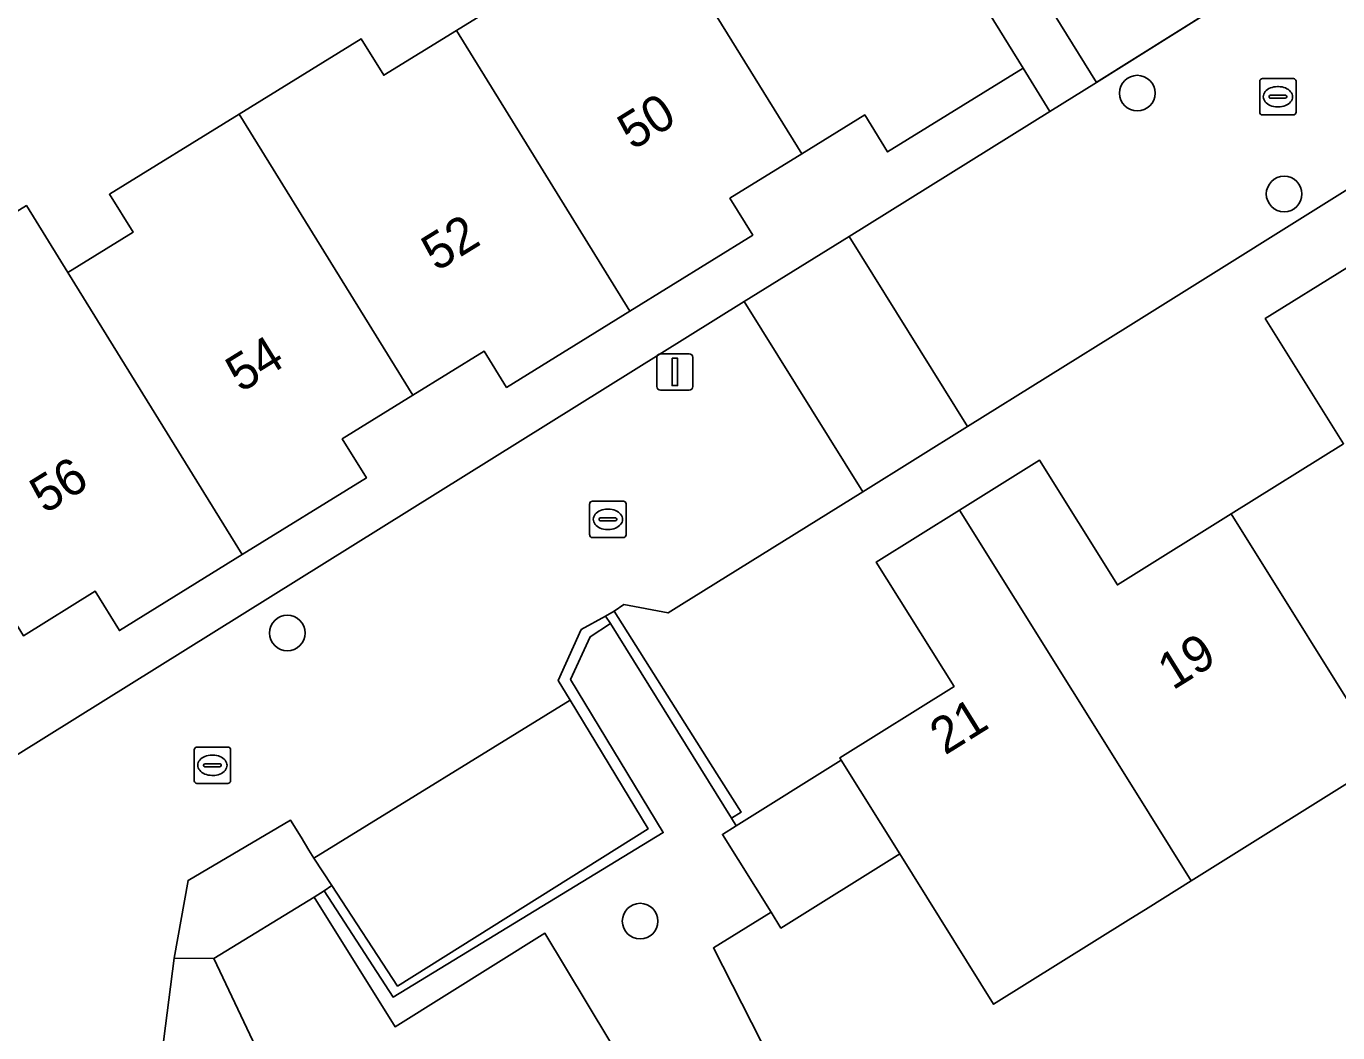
# Model space of a CAD drawing. Extents: x 158455 to 159797, y 387218 to 388672.
# Drawn here: x 158969.74 to 159005.76, y 388059.88 to 388087.54 of the extents above; entities that cross this region are included whole.
import ezdxf

# ---------------------------------------------------------------- set-up
doc = ezdxf.new("R2010")
doc.units = 0
for name, color, linetype in [('IMGEO_Boom', 7, 'Continuous'), ('IMGEO_Erf', 7, 'Continuous'), ('IMGEO_Grasland_overig', 7, 'Continuous'), ('IMGEO_Groenvoorziening', 7, 'Continuous'), ('IMGEO_Haag', 7, 'Continuous'), ('IMGEO_Kolk', 7, 'Continuous'), ('IMGEO_Lichtmast', 7, 'Continuous'), ('IMGEO_Muur', 7, 'Continuous'), ('IMGEO_Pand', 7, 'Continuous'), ('IMGEO_Pand_nummerreeks', 7, 'Continuous'), ('IMGEO_Parkeervlak_open', 7, 'Continuous'), ('IMGEO_Rijbaan_lokaal_open', 7, 'Continuous'), ('IMGEO_Voetpad_open', 7, 'Continuous')]:
    doc.layers.add(name, color=color, linetype=linetype)

msp = doc.modelspace()

# ---------------------------------------------------------------- linework, layer by layer
at = {"layer": 'IMGEO_Boom'}
for centre in [(159000.252, 388085.702), (159004.285, 388082.931), (158976.908, 388070.864), (158986.597, 388062.947)]:
    msp.add_circle(centre, 0.489, dxfattribs=at)
at = {"layer": 'IMGEO_Erf'}
msp.add_lwpolyline([(159021.329, 388099.933), (159008.014, 388121.19), (159005.821, 388124.69), (159000, 388119.706), (158985.724, 388107.612), (158999.129, 388085.995), (159009.653, 388092.602)], close=True, dxfattribs=at)
for points in [[(159021.108, 388092.501), (159000, 388079.288), (158995.59, 388076.541), (158992.712, 388074.749), (158987.729, 388071.645), (158987.366, 388071.419), (158986.148, 388071.649), (158985.888, 388071.466), (158988.534, 388067.266), (158989.371, 388065.939), (158989.108, 388065.779), (158989.239, 388065.569), (158992.119, 388067.368), (158992.078, 388067.434), (158995.219, 388069.395), (158993.084, 388072.813), (158995.372, 388074.241), (158997.569, 388075.613), (158999.709, 388072.186), (159000, 388072.368), (159002.834, 388074.138), (159005.918, 388076.064), (159003.769, 388079.504), (159006.011, 388080.904)], [(158968.474, 388081.831), (158969.741, 388082.613), (158970.879, 388080.772), (158972.668, 388081.878), (158972.021, 388082.923), (158975.581, 388085.124), (158978.934, 388087.198), (158979.556, 388086.192), (158981.551, 388087.425), (158983.131, 388088.402)], [(158964.906, 388064.672), (158989.459, 388079.973), (158992.337, 388081.766), (158997.851, 388085.2), (158997.116, 388086.389), (158993.394, 388084.087), (158992.766, 388085.103), (158991.038, 388084.035), (158989.064, 388082.814), (158989.692, 388081.799), (158986.317, 388079.712), (158982.929, 388077.616), (158982.315, 388078.609), (158980.356, 388077.398), (158978.416, 388076.198), (158979.079, 388075.127), (158975.67, 388073.019), (158972.297, 388070.933), (158971.63, 388072.011), (158969.656, 388070.79)], [(159007.053, 388067.381), (159001.731, 388064.053), (159000.547, 388063.313), (159000, 388062.972), (158996.306, 388060.664), (158993.727, 388064.793), (158990.466, 388062.757), (158990.192, 388063.195), (158988.612, 388062.209), (158991.214, 388057.097)]]:
    msp.add_lwpolyline(points, dxfattribs=at)
at = {"layer": 'IMGEO_Grasland_overig'}
msp.add_lwpolyline([(158985.888, 388071.466), (158985.649, 388071.329), (158985.78, 388071.123), (158989.108, 388065.779), (158989.371, 388065.939), (158988.534, 388067.266)], close=True, dxfattribs=at)
at = {"layer": 'IMGEO_Groenvoorziening'}
for points in [[(158987.231, 388065.381), (158984.686, 388069.584), (158985.228, 388070.764), (158985.78, 388071.123), (158985.649, 388071.329), (158985.645, 388071.327), (158984.982, 388070.96), (158984.346, 388069.56), (158984.671, 388069.023), (158986.815, 388065.482), (158979.934, 388061.161), (158978.13, 388063.926), (158977.922, 388063.78), (158979.811, 388060.859)], [(158988.612, 388062.209), (158990.192, 388063.195), (158988.858, 388065.331), (158989.239, 388065.569), (158989.108, 388065.779), (158985.78, 388071.123), (158985.228, 388070.764), (158984.686, 388069.584), (158987.231, 388065.381), (158979.811, 388060.859), (158977.922, 388063.78), (158977.64, 388063.606), (158979.867, 388060.042), (158983.98, 388062.613), (158988.087, 388055.782), (158984.637, 388051.319), (158983.065, 388049.285), (158983.26, 388048.713), (158989.137, 388050.409), (158989.402, 388049.489), (158992.659, 388050.428), (158993.188, 388050.58), (158991.214, 388057.097)], [(158977.922, 388063.78), (158978.13, 388063.926), (158977.638, 388064.68), (158977.495, 388064.898), (158977.283, 388065.251), (158976.992, 388065.722), (158974.179, 388064.065), (158973.802, 388061.927), (158974.889, 388061.917), (158977.64, 388063.606)]]:
    msp.add_lwpolyline(points, close=True, dxfattribs=at)
at = {"layer": 'IMGEO_Haag'}
for points in [[(158984.686, 388069.584), (158985.228, 388070.764), (158985.78, 388071.123), (158985.649, 388071.329), (158985.645, 388071.327), (158984.982, 388070.96), (158984.346, 388069.56), (158984.671, 388069.023), (158986.815, 388065.482), (158979.934, 388061.161), (158978.13, 388063.926), (158977.922, 388063.78), (158979.811, 388060.859), (158987.231, 388065.381)], [(158985.888, 388071.466), (158985.649, 388071.329), (158985.78, 388071.123), (158989.108, 388065.779), (158989.371, 388065.939), (158988.534, 388067.266)]]:
    msp.add_lwpolyline(points, close=True, dxfattribs=at)
at = {"layer": 'IMGEO_Kolk'}
for p, q in [((159003.614, 388085.176), (159003.614, 388086.028)), ((159003.689, 388086.102), (159004.541, 388086.102)), ((159004.615, 388086.028), (159004.615, 388085.176)), ((159003.873, 388085.596), (159003.873, 388085.608)), ((159003.916, 388085.645), (159004.314, 388085.645)), ((159004.102, 388085.882), (159004.127, 388085.882)), ((159004.357, 388085.608), (159004.357, 388085.596)), ((159004.311, 388085.559), (159003.913, 388085.559)), ((159004.125, 388085.322), (159004.1, 388085.322)), ((159004.541, 388085.102), (159003.689, 388085.102)), ((158985.286, 388074.488), (158986.138, 388074.488)), ((158985.211, 388073.562), (158985.211, 388074.414)), ((158985.699, 388074.268), (158985.724, 388074.268)), ((158986.212, 388074.414), (158986.212, 388073.562)), ((158985.47, 388073.982), (158985.47, 388073.994)), ((158985.908, 388073.945), (158985.51, 388073.945)), ((158985.513, 388074.031), (158985.911, 388074.031)), ((158985.954, 388073.994), (158985.954, 388073.982)), ((158986.138, 388073.488), (158985.286, 388073.488)), ((158985.722, 388073.708), (158985.697, 388073.708)), ((158974.349, 388066.804), (158974.349, 388067.656)), ((158974.424, 388067.73), (158975.276, 388067.73)), ((158975.35, 388067.656), (158975.35, 388066.804)), ((158974.608, 388067.224), (158974.608, 388067.236)), ((158974.651, 388067.273), (158975.049, 388067.273)), ((158974.837, 388067.51), (158974.862, 388067.51)), ((158975.092, 388067.236), (158975.092, 388067.224)), ((158975.046, 388067.187), (158974.648, 388067.187)), ((158974.86, 388066.95), (158974.835, 388066.95)), ((158975.276, 388066.73), (158974.424, 388066.73))]:
    msp.add_line(p, q, dxfattribs=at)
for points in [[(159003.614, 388085.176), (159003.614, 388086.028)], [(159003.689, 388086.102), (159004.541, 388086.102)], [(159004.615, 388086.028), (159004.615, 388085.176)], [(159004.541, 388085.102), (159003.689, 388085.102)], [(158985.286, 388074.488), (158986.138, 388074.488)], [(158985.211, 388073.562), (158985.211, 388074.414)], [(158986.212, 388074.414), (158986.212, 388073.562)], [(158986.138, 388073.488), (158985.286, 388073.488)], [(158974.349, 388066.804), (158974.349, 388067.656)], [(158974.424, 388067.73), (158975.276, 388067.73)], [(158975.35, 388067.656), (158975.35, 388066.804)], [(158975.276, 388066.73), (158974.424, 388066.73)]]:
    msp.add_lwpolyline(points, dxfattribs=at)
for centre, radius, start, end in [((159003.691, 388086.026), 0.0765, 91.552, 178.448), ((159003.691, 388086.026), 0.0765, 91.552, 178.448), ((159004.539, 388086.026), 0.0765, 1.552, 88.448), ((159004.539, 388086.026), 0.0765, 1.552, 88.448), ((159003.913, 388085.605), 0.0403, 85.8775, 175.7526), ((159004.318, 388085.607), 0.0386, 1.7309, 96.639), ((159003.91, 388085.595), 0.0366, 178.938, 274.7102), ((159004.314, 388085.602), 0.043, 264.8664, 352.4533), ((159003.691, 388085.178), 0.0765, 181.552, 268.448), ((159003.691, 388085.178), 0.0765, 181.552, 268.448), ((159004.539, 388085.178), 0.0765, 271.552, 358.448), ((159004.539, 388085.178), 0.0765, 271.552, 358.448), ((158985.288, 388074.412), 0.0765, 91.552, 178.448), ((158985.288, 388074.412), 0.0765, 91.552, 178.448), ((158986.136, 388074.412), 0.0765, 1.552, 88.448), ((158986.136, 388074.412), 0.0765, 1.552, 88.448), ((158985.51, 388073.991), 0.0403, 85.8775, 175.7526), ((158985.507, 388073.981), 0.0366, 178.938, 274.7102), ((158985.911, 388073.988), 0.043, 264.8664, 352.4533), ((158985.915, 388073.993), 0.0386, 1.7309, 96.639), ((158985.288, 388073.564), 0.0765, 181.552, 268.448), ((158985.288, 388073.564), 0.0765, 181.552, 268.448), ((158986.136, 388073.564), 0.0765, 271.552, 358.448), ((158986.136, 388073.564), 0.0765, 271.552, 358.448), ((158974.426, 388067.654), 0.0765, 91.552, 178.448), ((158974.426, 388067.654), 0.0765, 91.552, 178.448), ((158975.274, 388067.654), 0.0765, 1.552, 88.448), ((158975.274, 388067.654), 0.0765, 1.552, 88.448), ((158974.648, 388067.233), 0.0403, 85.8775, 175.7526), ((158975.053, 388067.235), 0.0386, 1.7309, 96.639), ((158974.645, 388067.223), 0.0366, 178.938, 274.7102), ((158975.049, 388067.23), 0.043, 264.8664, 352.4533), ((158974.426, 388066.806), 0.0765, 181.552, 268.448), ((158974.426, 388066.806), 0.0765, 181.552, 268.448), ((158975.274, 388066.806), 0.0765, 271.552, 358.448), ((158975.274, 388066.806), 0.0765, 271.552, 358.448)]:
    msp.add_arc(centre, radius, start, end, dxfattribs=at)
for centre, major_axis, ratio, start_param, end_param in [((159004.101, 388085.602), (-0.387, 0.002), 0.722429, 4.712389, 7.853982), ((159004.126, 388085.602), (-0.39, 0.002), 0.717154, 1.570796, 4.712389), ((158985.698, 388073.988), (-0.387, 0.002), 0.722429, 4.712389, 7.853982), ((158985.723, 388073.988), (-0.39, 0.002), 0.717154, 1.570796, 4.712389), ((158974.836, 388067.23), (-0.387, 0.002), 0.722429, 4.712389, 7.853982), ((158974.861, 388067.23), (-0.39, 0.002), 0.717154, 1.570796, 4.712389)]:
    msp.add_ellipse(centre, major_axis=major_axis, ratio=ratio, start_param=start_param, end_param=end_param, dxfattribs=at)
at = {"layer": 'IMGEO_Lichtmast'}
for p, q in [((158987.055, 388077.64), (158987.055, 388078.44)), ((158987.055, 388078.44), (158987.055, 388077.64)), ((158987.155, 388078.54), (158987.945, 388078.54)), ((158987.945, 388078.54), (158987.155, 388078.54)), ((158988.045, 388078.44), (158988.045, 388077.64)), ((158988.045, 388077.64), (158988.045, 388078.44)), ((158987.945, 388077.54), (158987.155, 388077.54)), ((158987.155, 388077.54), (158987.945, 388077.54))]:
    msp.add_line(p, q, dxfattribs=at)
msp.add_lwpolyline([(158987.475, 388078.415), (158987.625, 388078.415), (158987.625, 388077.665), (158987.475, 388077.665), (158987.475, 388078.415)], dxfattribs=at)
for centre, start, end in [((158987.155, 388078.44), 90, 180), ((158987.155, 388078.44), 90, 180), ((158987.945, 388078.44), 0, 90), ((158987.945, 388078.44), 360, 90), ((158987.155, 388077.64), 180, 270), ((158987.155, 388077.64), 180, 270), ((158987.945, 388077.64), 270, 0), ((158987.945, 388077.64), 270, 0)]:
    msp.add_arc(centre, 0.1, start, end, dxfattribs=at)
at = {"layer": 'IMGEO_Muur'}
msp.add_lwpolyline([(159009.653, 388092.602), (158999.125, 388085.993)], dxfattribs=at)
at = {"layer": 'IMGEO_Pand'}
for points in [[(158986.272, 388091.748), (158991.038, 388084.035), (158992.766, 388085.103), (158993.394, 388084.087), (158997.116, 388086.389), (158992.373, 388094.058), (158990.223, 388092.729), (158989.568, 388093.786)], [(158986.272, 388091.748), (158985.316, 388091.157), (158982.503, 388089.417), (158983.131, 388088.402), (158981.551, 388087.425), (158986.317, 388079.712), (158989.692, 388081.799), (158989.064, 388082.814), (158991.038, 388084.035)], [(158975.581, 388085.124), (158980.356, 388077.398), (158982.315, 388078.609), (158982.929, 388077.616), (158986.317, 388079.712), (158981.551, 388087.425), (158979.556, 388086.192), (158978.934, 388087.198)], [(158975.581, 388085.124), (158972.021, 388082.923), (158972.668, 388081.878), (158970.879, 388080.772), (158975.67, 388073.019), (158979.079, 388075.127), (158978.416, 388076.198), (158980.356, 388077.398)], [(158970.879, 388080.772), (158969.741, 388082.613), (158968.474, 388081.831), (158964.391, 388079.312), (158964.917, 388078.461), (158969.656, 388070.79), (158971.63, 388072.011), (158972.297, 388070.933), (158975.67, 388073.019)], [(159006.011, 388080.904), (159003.769, 388079.504), (159005.918, 388076.064), (159002.834, 388074.138), (159007.053, 388067.381), (159012.379, 388070.703)], [(159007.053, 388067.381), (159002.834, 388074.138), (159000, 388072.368), (158999.709, 388072.186), (158997.569, 388075.613), (158995.372, 388074.241), (159000, 388066.826), (159001.731, 388064.053)], [(158995.372, 388074.241), (158993.084, 388072.813), (158995.219, 388069.395), (158992.078, 388067.434), (158992.119, 388067.368), (158993.727, 388064.793), (158996.306, 388060.664), (159000, 388062.972), (159000.547, 388063.313), (159001.731, 388064.053), (159000, 388066.826)], [(158992.119, 388067.368), (158989.239, 388065.569), (158988.858, 388065.331), (158990.192, 388063.195), (158990.466, 388062.757), (158993.727, 388064.793)]]:
    msp.add_lwpolyline(points, close=True, dxfattribs=at)
at = {"layer": 'IMGEO_Parkeervlak_open'}
msp.add_lwpolyline([(158984.671, 388069.023), (158977.638, 388064.68), (158978.13, 388063.926), (158979.934, 388061.161), (158986.815, 388065.482)], close=True, dxfattribs=at)
at = {"layer": 'IMGEO_Rijbaan_lokaal_open'}
for points in [[(159009.653, 388092.602), (158999.129, 388085.995), (158997.851, 388085.2), (158992.337, 388081.766), (158995.59, 388076.541), (159000, 388079.288), (159021.108, 388092.501)], [(158973.456, 388059.281), (158973.802, 388061.927), (158974.179, 388064.065), (158976.992, 388065.722), (158977.283, 388065.251), (158977.495, 388064.898), (158977.638, 388064.68), (158984.671, 388069.023), (158984.346, 388069.56), (158984.982, 388070.96), (158985.645, 388071.327), (158985.649, 388071.329), (158985.888, 388071.466), (158986.148, 388071.649), (158987.366, 388071.419), (158987.729, 388071.645), (158992.712, 388074.749), (158989.459, 388079.973), (158964.906, 388064.672)]]:
    msp.add_lwpolyline(points, dxfattribs=at)
msp.add_lwpolyline([(158992.712, 388074.749), (158995.59, 388076.541), (158992.337, 388081.766), (158989.459, 388079.973)], close=True, dxfattribs=at)
at = {"layer": 'IMGEO_Voetpad_open'}
for points in [[(158985.724, 388107.612), (158984.634, 388106.532), (158992.373, 388094.058), (158997.116, 388086.389), (158997.851, 388085.2), (158999.129, 388085.995)], [(158983.98, 388062.613), (158979.867, 388060.042), (158977.64, 388063.606), (158974.889, 388061.917), (158976.289, 388058.958), (158983.57, 388052.296), (158984.637, 388051.319), (158988.087, 388055.782)], [(158973.456, 388059.281), (158976.289, 388058.958), (158974.889, 388061.917), (158973.802, 388061.927)]]:
    msp.add_lwpolyline(points, close=True, dxfattribs=at)

# ---------------------------------------------------------------- texts
at = {"layer": 'IMGEO_Pand_nummerreeks'}
for s, rotation, p in [('50', 31.7597, (158986.391, 388084.117)), ('52', 31.7597, (158981.006, 388080.783)), ('54', 31.7591, (158975.628, 388077.455)), ('56', 31.7591, (158970.247, 388074.124)), ('19', 31.8398, (159001.227, 388069.278)), ('21', 31.9137, (158994.97, 388067.493))]:
    msp.add_text(s, height=1, rotation=rotation, dxfattribs=at).set_placement(p)

doc.saveas('drawing.dxf')
